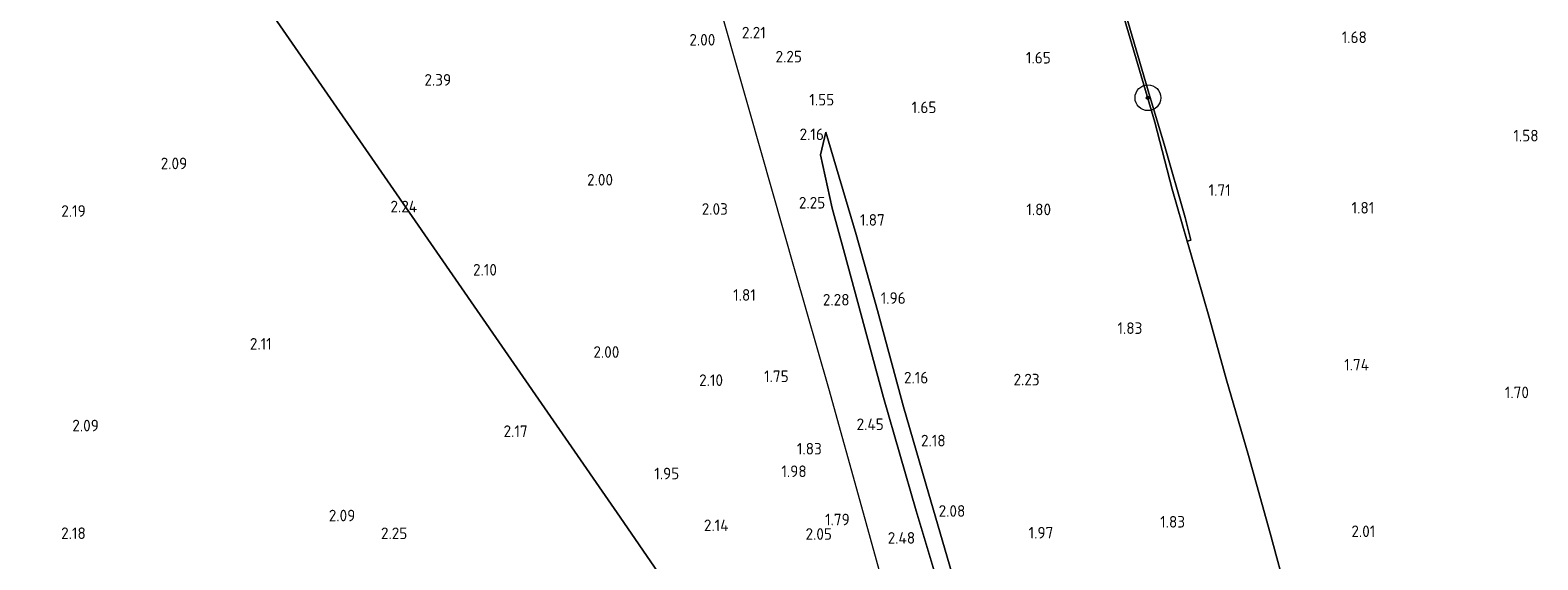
# Model space of a CAD drawing. Extents: x 130905 to 137824, y 412333 to 417928.
# Tile 281 of 313: x 136494 to 136728, y 416747 to 416829. Entities that reach past the tile are written whole.
import ezdxf
from ezdxf.enums import TextEntityAlignment as Align

# ---------------------------------------------------------------- set-up
doc = ezdxf.new("R2010")
doc.units = 0
for name, color, linetype, lineweight in [('B-ME-GR-BOOM-S', 90, 'Continuous', 25), ('B-ME-GR-GRAS-GV', 60, 'Continuous', 13), ('B-ME-GW-TALUD_KRUIN-G', 90, 'Continuous', 18), ('B-ME-GW-TALUD_TEEN-G', 90, 'Continuous', 18), ('B-ME-IE-TERREINAFSCHEIDING_KUNSTMATIG_HEKWERK-G', 20, 'IE-TERREINAFSCHEIDING-KUNSTMATIG', 18), ('X-XX-AL-HOOGTELABEL-S', 7, 'Continuous', 25)]:
    doc.layers.add(name, color=color, linetype=linetype, lineweight=lineweight)
doc.styles.add('NLCS-ISO-ANNOTATIVE-T18', font='NLCS-ISO.ttf', dxfattribs={"height": 1.8})
doc.linetypes.add('IE-TERREINAFSCHEIDING-KUNSTMATIG', pattern='A,4,[82,NLCS.SHX,S=0.75,R=90,X=0,Y=0],4,-2', length=10)

# ---------------------------------------------------------------- blocks, each defined once
blk = doc.blocks.new('SAL-HOOGTELABEL-SO')
at = {"color": 0, "linetype": 'ByBlock', "lineweight": -2, "style": 'NLCS-ISO-ANNOTATIVE-T18'}
blk.add_attdef('HOOGTE', text='', height=1.8, dxfattribs=at).set_placement((2.79, 0), align=Align.RIGHT)
blk = doc.blocks.new('SGR-BOOM_01-SO')
at = {"linetype": 'ByBlock', "lineweight": 18}
h = blk.add_hatch(color=0, dxfattribs=at)
h.dxf.hatch_style = 1
edge = h.paths.add_edge_path()
edge.add_arc((0, 0), 0.25, 0, 360)
at = {"color": 0, "linetype": 'ByBlock', "lineweight": 18}
for radius in [2, 0.25]:
    blk.add_circle((0, 0), radius, dxfattribs=at)

msp = doc.modelspace()

# ---------------------------------------------------------------- linework, layer by layer
at = {"layer": 'B-ME-GR-GRAS-GV'}
for points in [[(136471.347, 416838.695, 2.444), (136496.533, 416848.048, 2.371), (136515.592, 416854.746, 2.349), (136546.256, 416810.428, 2.285), (136567.364, 416779.921, 2.16), (136585.751, 416753.346, 1.846), (136591.677, 416744.783, 1.85), (136599.452, 416733.545, 2.22), (136612.596, 416714.548, 2.148), (136594.815, 416706.993, 2.168), (136569.447, 416696.564, 1.998), (136542.004, 416684.926, 2.048), (136517.862, 416675.123, 2.068), (136504.414, 416669.555, 1.646), (136498.038, 416666.988, 1.186), (136493.268, 416666.479, 1.046)], [(136591.677, 416744.783, 1.85), (136585.751, 416753.346, 1.846), (136567.364, 416779.921, 2.16), (136546.256, 416810.428, 2.285), (136515.592, 416854.746, 2.349)], [(136663.757, 416831.682, 1.626), (136668.793, 416814.674, 1.663), (136671.514, 416804.264, 1.813), (136673.84, 416796.195, 1.751), (136674.344, 416794.445, 1.788), (136677.296, 416784.203, 1.888), (136679.879, 416774.831, 1.926), (136683.361, 416762.92, 2.013), (136686.715, 416750.862, 1.926), (136689.469, 416740.757, 1.986)], [(136689.469, 416740.757, 1.986), (136686.715, 416750.862, 1.926), (136683.361, 416762.92, 2.013), (136679.879, 416774.831, 1.926), (136677.296, 416784.203, 1.888), (136674.344, 416794.445, 1.788), (136673.84, 416796.195, 1.751), (136674.388, 416796.349, 1.751), (136673.489, 416799.88, 1.751), (136670.242, 416811.253, 1.676), (136668.037, 416818.627, 1.701), (136664.048, 416832.249, 1.626)], [(136635.316, 416742.445, 2.451), (136631.734, 416754.364, 2.507), (136626.664, 416771.908, 2.435), (136620.606, 416794.352, 2.238), (136618.706, 416801.31, 2.069), (136616.886, 416809.58, 2.019), (136617.696, 416813.094, 1.569), (136622.414, 416797.25, 1.681), (136625.737, 416785.431, 1.681), (136629.769, 416770.472, 1.669), (136633.724, 416756.949, 1.694), (136637.238, 416744.855, 1.656)], [(136637.238, 416744.855, 1.656), (136633.724, 416756.949, 1.694), (136629.769, 416770.472, 1.669), (136625.737, 416785.431, 1.681), (136622.414, 416797.25, 1.681), (136617.696, 416813.094, 1.569), (136616.886, 416809.58, 2.019), (136618.706, 416801.31, 2.069), (136620.606, 416794.352, 2.238), (136626.664, 416771.908, 2.435), (136631.734, 416754.364, 2.507), (136635.316, 416742.445, 2.451)]]:
    msp.add_polyline3d(points, dxfattribs=at)
msp.add_polyline3d([(136674.388, 416796.349, 1.751), (136673.84, 416796.195, 1.751), (136671.514, 416804.264, 1.813), (136668.793, 416814.674, 1.663), (136663.757, 416831.682, 1.626), (136663.578, 416832.034, 1.815), (136663.578, 416838.781, 1.815), (136662.904, 416843.187, 1.815), (136663.98, 416839.134, 1.626), (136664.048, 416832.249, 1.626), (136668.037, 416818.627, 1.701), (136670.242, 416811.253, 1.676), (136673.489, 416799.88, 1.751)], close=True, dxfattribs=at)
at = {"layer": 'B-ME-GW-TALUD_KRUIN-G'}
for points in [[(136617.696, 416813.094, 1.569), (136616.886, 416809.58, 2.019), (136618.706, 416801.31, 2.069), (136620.606, 416794.352, 2.238)], [(136620.606, 416794.352, 2.238), (136626.664, 416771.908, 2.435), (136631.734, 416754.364, 2.507), (136635.316, 416742.445, 2.451), (136636.211, 416739.33, 2.346), (136638.146, 416733.289, 2.073)]]:
    msp.add_polyline3d(points, dxfattribs=at)
at = {"layer": 'B-ME-GW-TALUD_TEEN-G'}
msp.add_polyline3d([(136617.696, 416813.094, 1.569), (136622.414, 416797.25, 1.681), (136625.737, 416785.431, 1.681), (136629.769, 416770.472, 1.669), (136633.724, 416756.949, 1.694), (136637.238, 416744.855, 1.656), (136639.909, 416736.291, 1.281), (136640.633, 416733.509, 1.381), (136642.447, 416725.677, 1.306), (136645.257, 416716.189, 1.431), (136650.069, 416699.455, 1.481), (136650.723, 416697.405, 1.443), (136653.726, 416687.998, 1.606), (136654.789, 416684.454, 1.663)], dxfattribs=at)
at = {"layer": 'B-ME-IE-TERREINAFSCHEIDING_KUNSTMATIG_HEKWERK-G'}
for points in [[(136632.061, 416722.806, 1.823), (136629.861, 416731.177, 2.093), (136626.917, 416741.803, 2.346), (136623.311, 416754.911, 2.288), (136618.166, 416773.35, 2.136), (136612.955, 416791.548, 2.145), (136605.785, 416816.61, 1.871), (136600.039, 416836.778, 2.131), (136593.539, 416859.772, 2.335), (136589.652, 416873.975, 2.296)], [(136673.84, 416796.195, 1.751), (136674.388, 416796.349, 1.751), (136673.489, 416799.88, 1.751), (136670.242, 416811.253, 1.676), (136668.037, 416818.627, 1.701), (136664.048, 416832.249, 1.626), (136663.98, 416839.134, 1.626), (136662.904, 416843.187, 1.815)], [(136668.793, 416814.674, 1.663), (136663.757, 416831.682, 1.626), (136663.578, 416832.034, 1.815)], [(136696.523, 416716.922, 2.236), (136692.623, 416730.216, 1.961), (136690.628, 416737.041, 1.949), (136690.144, 416736.908, 1.949), (136689.097, 416740.681, 1.924), (136689.469, 416740.757, 1.986), (136686.715, 416750.862, 1.926), (136683.361, 416762.92, 2.013), (136679.879, 416774.831, 1.926), (136677.296, 416784.203, 1.888), (136674.344, 416794.445, 1.788), (136673.84, 416796.195, 1.751), (136671.514, 416804.264, 1.813), (136668.793, 416814.674, 1.663)]]:
    msp.add_polyline3d(points, dxfattribs=at)

# ---------------------------------------------------------------- block references
at = {"layer": 'B-ME-GR-BOOM-S'}
msp.add_blockref('SGR-BOOM_01-SO', (136667.73, 416818.45, 1.709), dxfattribs=at)
at = {"layer": 'X-XX-AL-HOOGTELABEL-S'}
for p, values in [((136605.59, 416827.659, 2.213), {'HOOGTE': '2.21'}), ((136597.753, 416826.545, 2.003), {'HOOGTE': '2.00'}), ((136698.942, 416826.937, 1.678), {'HOOGTE': '1.68'}), ((136611.206, 416823.932, 2.25), {'HOOGTE': '2.25'}), ((136649.856, 416823.762, 1.645), {'HOOGTE': '1.65'}), ((136556.728, 416820.326, 2.393), {'HOOGTE': '2.39'}), ((136616.221, 416817.248, 1.55), {'HOOGTE': '1.55'}), ((136632.092, 416816.067, 1.65), {'HOOGTE': '1.65'}), ((136614.617, 416811.873, 2.163), {'HOOGTE': '2.16'}), ((136725.608, 416811.67, 1.575), {'HOOGTE': '1.58'}), ((136515.737, 416807.353, 2.094), {'HOOGTE': '2.09'}), ((136581.864, 416804.823, 2), {'HOOGTE': '2.00'}), ((136614.829, 416801.26, 2.25), {'HOOGTE': '2.25'}), ((136677.791, 416803.217, 1.712), {'HOOGTE': '1.71'}), ((136499.979, 416799.97, 2.186), {'HOOGTE': '2.19'}), ((136551.443, 416800.668, 2.238), {'HOOGTE': '2.24'}), ((136599.703, 416800.287, 2.033), {'HOOGTE': '2.03'}), ((136649.896, 416800.216, 1.795), {'HOOGTE': '1.80'}), ((136700.095, 416800.472, 1.81), {'HOOGTE': '1.81'}), ((136624.069, 416798.592, 1.866), {'HOOGTE': '1.87'}), ((136563.839, 416790.849, 2.1), {'HOOGTE': '2.10'}), ((136604.045, 416786.945, 1.812), {'HOOGTE': '1.81'}), ((136618.598, 416786.201, 2.276), {'HOOGTE': '2.28'}), ((136627.319, 416786.46, 1.958), {'HOOGTE': '1.96'}), ((136664.08, 416781.791, 1.825), {'HOOGTE': '1.83'}), ((136528.863, 416779.358, 2.106), {'HOOGTE': '2.11'}), ((136582.848, 416778.086, 2), {'HOOGTE': '2.00'}), ((136699.273, 416776.124, 1.743), {'HOOGTE': '1.74'}), ((136598.952, 416773.718, 2.1), {'HOOGTE': '2.10'}), ((136609.149, 416774.322, 1.75), {'HOOGTE': '1.75'}), ((136630.831, 416774.114, 2.162), {'HOOGTE': '2.16'}), ((136648.121, 416773.814, 2.23), {'HOOGTE': '2.23'}), ((136724.112, 416771.817, 1.7), {'HOOGTE': '1.70'}), ((136502.013, 416766.677, 2.094), {'HOOGTE': '2.09'}), ((136623.908, 416766.874, 2.45), {'HOOGTE': '2.45'}), ((136568.607, 416765.803, 2.169), {'HOOGTE': '2.17'}), ((136633.522, 416764.342, 2.182), {'HOOGTE': '2.18'}), ((136614.29, 416763.078, 1.825), {'HOOGTE': '1.83'}), ((136592.152, 416759.233, 1.95), {'HOOGTE': '1.95'}), ((136611.941, 416759.58, 1.975), {'HOOGTE': '1.98'}), ((136541.843, 416752.71, 2.094), {'HOOGTE': '2.09'}), ((136618.624, 416752.093, 1.788), {'HOOGTE': '1.79'}), ((136636.58, 416753.422, 2.078), {'HOOGTE': '2.08'}), ((136499.989, 416749.964, 2.177), {'HOOGTE': '2.18'}), ((136549.923, 416749.951, 2.25), {'HOOGTE': '2.25'}), ((136599.806, 416751.186, 2.14), {'HOOGTE': '2.14'}), ((136615.866, 416749.841, 2.05), {'HOOGTE': '2.05'}), ((136650.245, 416750.04, 1.969), {'HOOGTE': '1.97'}), ((136670.706, 416751.738, 1.825), {'HOOGTE': '1.83'}), ((136700.249, 416750.265, 2.006), {'HOOGTE': '2.01'}), ((136628.79, 416749.239, 2.476), {'HOOGTE': '2.48'})]:
    msp.add_blockref('SAL-HOOGTELABEL-SO', p, dxfattribs=at).add_auto_attribs(values)

doc.saveas('drawing.dxf')
